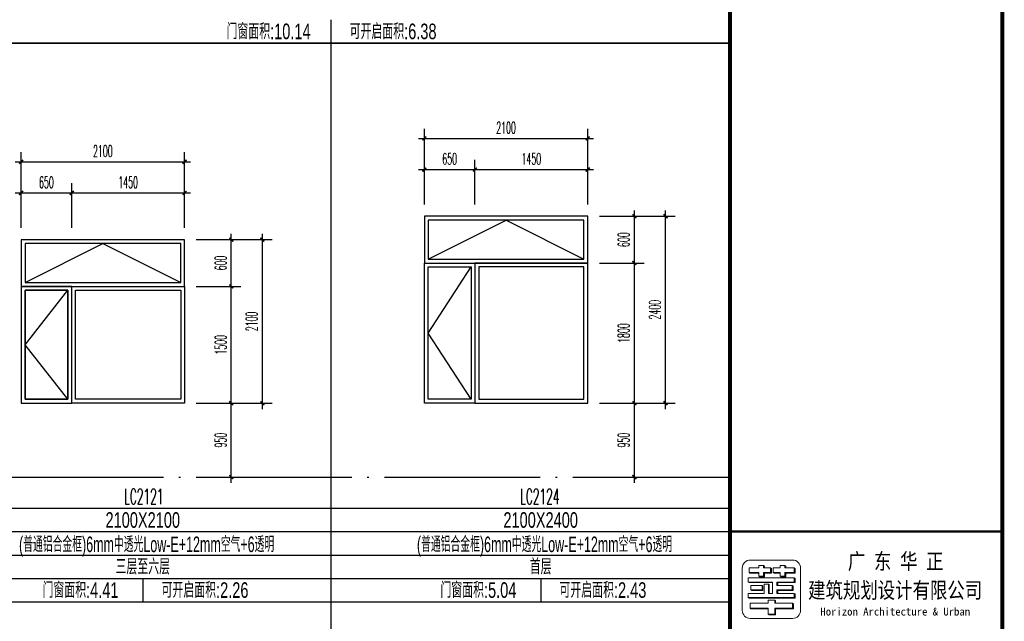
# Model space of a CAD drawing. Extents: x 1779708 to 7299578, y -1121471 to 88434.
# Tile 868 of 1056: x 6588846 to 6601498, y -959251 to -951525. Entities that reach past the tile are written whole.
import ezdxf
from ezdxf.enums import TextEntityAlignment as Align

# ---------------------------------------------------------------- set-up
doc = ezdxf.new("R2010")
doc.units = 0
doc.header["$LTSCALE"] = 1000
doc.header["$MEASUREMENT"] = 0
doc.linetypes.add('DOTE', pattern=[2.42, 2, -0.2, 0.02, -0.2])
doc.layers.get('0').update_dxf_attribs({"linetype": 'CONTINUOUS'})
doc.layers.get('Defpoints').update_dxf_attribs({"linetype": 'CONTINUOUS'})
for name, color, linetype in [('DOTE', 1, 'DOTE'), ('NONE', 7, 'CONTINUOUS'), ('PUB_DIM', 3, 'CONTINUOUS'), ('PUB_TAB', 7, 'CONTINUOUS'), ('PUB_TEXT', 7, 'CONTINUOUS'), ('PUB_TITLE', 4, 'CONTINUOUS'), ('WINDOW', 2, 'CONTINUOUS'), ('可见线', 6, 'CONTINUOUS'), ('立面细线', 114, 'CONTINUOUS')]:
    doc.layers.add(name, color=color, linetype=linetype)
doc.layers.add('logo', color=81, linetype='CONTINUOUS', lineweight=18)
doc.styles.add('-宋体', font='simhei.ttf', dxfattribs={"width": 0.7})
doc.styles.add('-黑体', font='simhei.ttf', dxfattribs={"width": 0.7})
doc.styles.add('_TCH_DIM_T3', font='SIMPLEX.shx', dxfattribs={"width": 0.494118, "bigfont": 'GBCBIG.shx'})
doc.styles.add('dim_font', font='SIMPLEX.shx', dxfattribs={"width": 0.8})
doc.styles.add('华正字体', font='huazheng.shx', dxfattribs={"width": 0.7, "bigfont": 'hztxt.shx'})
doc.dimstyles.new('_TCH_ARCH&&50', dxfattribs={"dimtxt": 148.75, "dimasz": 50, "dimexe": 125, "dimexo": 150, "dimgap": 63.125, "dimtad": 1, "dimdec": 0, "dimzin": 0, "dimdsep": 46, "dimtxsty": '_TCH_DIM_T3', "dimblk": 'ARCHTICK', "dimcen": 0.09, "dimdle": 75, "dimclrt": 7, "dimazin": 2, "dimtfac": 1, "dimtdec": 0, "dimtix": 1, "dimtmove": 2, "dimatfit": 3, "dimfxl": 250, "dimtolj": 1, "dimtzin": 0, "dimarcsym": 0})

# ---------------------------------------------------------------- blocks, each defined once
blk = doc.blocks.new('A$C3D8761CE')
at = {"layer": 'logo'}
h = blk.add_hatch(color=256, dxfattribs=at)
edge = h.paths.add_edge_path()
edge.add_line((76963, 30630), (76963, 30570))
edge.add_line((76963, 30570), (76987, 30570))
edge.add_line((76987, 30570), (76987, 30615))
edge.add_line((76987, 30615), (76963, 30630))
for points in [[(77510, 30630), (77510, 30570), (77534, 30570), (77534, 30615)], [(77210, 30450), (77234, 30435), (77390, 30435), (77390, 30450)]]:
    blk.add_hatch(color=256, dxfattribs=at).paths.add_polyline_path(points)
h = blk.add_hatch(color=256, dxfattribs=at)
edge = h.paths.add_edge_path()
edge.add_line((76589, 30450), (76613, 30435))
edge.add_line((76613, 30435), (76843, 30435))
edge.add_line((76843, 30435), (76843, 30450))
edge.add_line((76843, 30450), (76589, 30450))
h = blk.add_hatch(color=256, dxfattribs=at)
edge = h.paths.add_edge_path()
edge.add_line((77143, 30570), (77143, 30450))
edge.add_line((77143, 30450), (76963, 30450))
edge.add_line((76963, 30450), (76963, 30354))
edge.add_line((76963, 30354), (76843, 30354))
edge.add_line((76843, 30354), (76867, 30339))
edge.add_line((76867, 30339), (76987, 30339))
edge.add_line((76987, 30339), (76987, 30435))
edge.add_line((76987, 30435), (77167, 30435))
edge.add_line((77167, 30435), (77167, 30555))
edge.add_line((77167, 30555), (77143, 30570))
edge.add_line((77143, 30570), (77143, 30570))
h = blk.add_hatch(color=256, dxfattribs=at)
edge = h.paths.add_edge_path()
edge.add_line((77390, 30354), (77414, 30339))
edge.add_line((77414, 30339), (77534, 30339))
edge.add_line((77534, 30339), (77534, 30435))
edge.add_line((77534, 30435), (77775, 30435))
edge.add_line((77775, 30435), (77775, 30555))
edge.add_line((77775, 30555), (77751, 30570))
edge.add_line((77751, 30570), (77751, 30450))
edge.add_line((77751, 30450), (77510, 30450))
edge.add_line((77510, 30450), (77510, 30354))
edge.add_line((77510, 30354), (77390, 30354))
h = blk.add_hatch(color=256, dxfattribs=at)
edge = h.paths.add_edge_path()
edge.add_line((77196, 30192), (77196, 30206))
edge.add_line((77196, 30206), (76571, 30206))
edge.add_line((76571, 30206), (76593, 30192))
edge.add_line((76593, 30192), (77196, 30192))
h = blk.add_hatch(color=256, dxfattribs=at)
edge = h.paths.add_edge_path()
edge.add_line((76923, 30114), (76923, 30005))
edge.add_line((76923, 30005), (76640, 30005))
edge.add_line((76640, 30005), (76662, 29991))
edge.add_line((76662, 29991), (76945, 29991))
edge.add_line((76945, 29991), (76945, 30101))
edge.add_line((76945, 30101), (76923, 30114))
h = blk.add_hatch(color=256, dxfattribs=at)
edge = h.paths.add_edge_path()
edge.add_line((77087, 30151), (77109, 30137))
edge.add_line((77109, 30137), (77109, 29914))
edge.add_line((77109, 29914), (77087, 29914))
edge.add_line((77087, 29914), (77087, 30151))
h = blk.add_hatch(color=256, dxfattribs=at)
edge = h.paths.add_edge_path()
edge.add_line((77305, 30206), (77305, 30114))
edge.add_line((77305, 30114), (77327, 30114))
edge.add_line((77327, 30114), (77327, 30192))
edge.add_line((77327, 30192), (77775, 30192))
edge.add_line((77775, 30192), (77775, 30301))
edge.add_line((77775, 30301), (77753, 30315))
edge.add_line((77753, 30315), (77753, 30206))
edge.add_line((77753, 30206), (77305, 30206))
h = blk.add_hatch(color=256, dxfattribs=at)
edge = h.paths.add_edge_path()
edge.add_line((77698, 30114), (77698, 30005))
edge.add_line((77698, 30005), (77305, 30005))
edge.add_line((77305, 30005), (77305, 29914))
edge.add_line((77305, 29914), (77327, 29914))
edge.add_line((77327, 29914), (77327, 29991))
edge.add_line((77327, 29991), (77720, 29991))
edge.add_line((77720, 29991), (77720, 30101))
edge.add_line((77720, 30101), (77698, 30114))
h = blk.add_hatch(color=256, dxfattribs=at)
edge = h.paths.add_edge_path()
edge.add_line((77753, 29914), (77753, 29805))
edge.add_line((77753, 29805), (76571, 29805))
edge.add_line((76571, 29805), (76593, 29791))
edge.add_line((76593, 29791), (77775, 29791))
edge.add_line((77775, 29791), (77775, 29900))
edge.add_line((77775, 29900), (77753, 29914))
h = blk.add_hatch(color=256, dxfattribs=at)
edge = h.paths.add_edge_path()
edge.add_line((77729, 29518), (77729, 29643))
edge.add_line((77729, 29643), (77707, 29664))
edge.add_line((77707, 29664), (77707, 29532))
edge.add_line((77707, 29532), (77251, 29532))
edge.add_line((77251, 29532), (77251, 29379))
edge.add_line((77251, 29379), (77081, 29379))
edge.add_line((77081, 29379), (77103, 29365))
edge.add_line((77103, 29365), (77273, 29365))
edge.add_line((77273, 29365), (77273, 29518))
edge.add_line((77273, 29518), (77729, 29518))
h = blk.add_hatch(color=256, dxfattribs=at)
edge = h.paths.add_edge_path()
edge.add_line((77251, 29738), (77251, 29664))
edge.add_line((77251, 29664), (77273, 29664))
edge.add_line((77273, 29664), (77273, 29724))
edge.add_line((77273, 29724), (77251, 29738))
edge.add_line((77251, 29738), (77251, 29738))
h = blk.add_hatch(color=256, dxfattribs=at)
edge = h.paths.add_edge_path()
edge.add_line((77081, 29518), (77081, 29532))
edge.add_line((77081, 29532), (76617, 29532))
edge.add_line((76617, 29532), (76639, 29518))
edge.add_line((76639, 29518), (77081, 29518))
for p, q in [((76843, 30630), (76963, 30630)), ((76843, 30570), (76843, 30630)), ((76843, 30630), (76843, 30570)), ((76963, 30630), (76963, 30570)), ((76963, 30630), (76987, 30615)), ((77390, 30630), (77510, 30630)), ((77390, 30570), (77390, 30630)), ((77390, 30630), (77390, 30570)), ((77390, 30630), (77510, 30630)), ((77510, 30630), (77534, 30615)), ((77510, 30630), (77510, 30570)), ((76589, 30450), (76589, 30570)), ((76589, 30570), (76843, 30570)), ((76613, 30435), (76589, 30450)), ((76843, 30450), (76589, 30450)), ((76843, 30435), (76613, 30435)), ((76843, 30570), (76723, 30570)), ((76723, 30450), (76723, 30450)), ((76723, 30450), (76843, 30450)), ((76843, 30450), (76723, 30450)), ((76843, 30435), (76747, 30435)), ((76843, 30450), (76843, 30435)), ((76843, 30354), (76843, 30450)), ((76963, 30570), (77143, 30570)), ((76963, 30450), (76963, 30354)), ((77143, 30450), (76963, 30450)), ((76963, 30450), (76987, 30435)), ((76963, 30450), (76963, 30354)), ((77143, 30450), (76963, 30450)), ((76987, 30615), (76987, 30570)), ((76987, 30450), (76987, 30339)), ((76987, 30435), (77167, 30435)), ((76987, 30339), (76987, 30435)), ((77167, 30435), (76987, 30435)), ((77143, 30570), (77143, 30570)), ((77167, 30555), (77143, 30570)), ((77143, 30570), (77143, 30450)), ((77143, 30570), (77167, 30555)), ((77143, 30570), (77143, 30450)), ((77143, 30450), (77167, 30435)), ((77167, 30435), (77167, 30555)), ((77167, 30555), (77167, 30435)), ((77210, 30450), (77210, 30570)), ((77210, 30570), (77390, 30570)), ((77390, 30450), (77210, 30450)), ((77210, 30450), (77234, 30435)), ((77210, 30450), (77234, 30435)), ((77390, 30450), (77210, 30450)), ((77234, 30435), (77390, 30435)), ((77390, 30435), (77234, 30435)), ((77390, 30435), (77390, 30450)), ((77390, 30354), (77390, 30450)), ((77510, 30570), (77751, 30570)), ((77510, 30450), (77510, 30354)), ((77630, 30450), (77510, 30450)), ((77510, 30450), (77534, 30435)), ((77751, 30450), (77510, 30450)), ((77510, 30450), (77510, 30354)), ((77534, 30615), (77534, 30570)), ((77534, 30435), (77655, 30435)), ((77534, 30339), (77534, 30435)), ((77534, 30435), (77775, 30435)), ((77534, 30435), (77534, 30339)), ((77751, 30570), (77751, 30570)), ((77751, 30570), (77751, 30450)), ((77751, 30450), (77751, 30570)), ((77751, 30570), (77775, 30555)), ((77751, 30450), (77775, 30435)), ((77775, 30435), (77775, 30555)), ((77775, 30555), (77775, 30435)), ((76571, 30315), (77632, 30315)), ((76571, 30204), (76571, 30314)), ((76571, 30206), (77196, 30206)), ((76571, 30206), (76593, 30192)), ((76593, 30192), (77196, 30192)), ((76640, 30114), (76640, 30005)), ((76923, 30114), (76640, 30114)), ((76705, 30315), (76705, 30315)), ((77196, 30206), (76705, 30206)), ((77196, 30192), (76727, 30192)), ((76843, 30354), (76867, 30339)), ((76963, 30354), (76843, 30354)), ((76843, 30354), (76867, 30339)), ((76843, 30354), (76963, 30354)), ((76867, 30339), (76987, 30339)), ((76867, 30339), (76987, 30339)), ((76869, 30315), (77753, 30315)), ((77196, 30206), (76869, 30206)), ((76923, 30005), (76923, 30114)), ((76923, 30114), (76945, 30101)), ((76923, 30114), (76945, 30101)), ((76923, 30005), (76923, 30114)), ((76963, 30354), (76987, 30339)), ((77087, 30315), (76978, 30315)), ((76978, 30151), (77087, 30151)), ((76978, 29914), (76978, 30151)), ((76978, 30151), (77087, 30151)), ((76978, 30151), (77087, 30151)), ((77087, 30151), (77087, 29914)), ((77087, 29914), (77087, 30151)), ((77087, 30151), (77109, 30137)), ((77087, 30151), (77109, 30137)), ((77109, 30137), (77109, 29914)), ((77109, 29914), (77109, 30137)), ((77196, 29914), (77196, 30206)), ((77196, 30206), (77196, 30192)), ((77305, 30206), (77305, 30114)), ((77753, 30206), (77305, 30206)), ((77305, 30206), (77753, 30206)), ((77305, 30114), (77305, 30206)), ((77305, 30206), (77327, 30192)), ((77632, 30206), (77305, 30206)), ((77305, 30114), (77578, 30114)), ((77327, 30114), (77305, 30114)), ((77698, 30114), (77305, 30114)), ((77327, 30192), (77327, 30114)), ((77775, 30192), (77327, 30192)), ((77327, 30114), (77327, 30192)), ((77327, 30192), (77775, 30192)), ((77390, 30354), (77414, 30339)), ((77510, 30354), (77390, 30354)), ((77390, 30354), (77414, 30339)), ((77390, 30354), (77510, 30354)), ((77414, 30339), (77534, 30339)), ((77414, 30339), (77534, 30339)), ((77414, 30315), (77523, 30315)), ((77510, 30354), (77534, 30339)), ((77698, 30005), (77698, 30114)), ((77698, 30114), (77720, 30101)), ((77753, 30315), (77753, 30206)), ((77753, 30206), (77753, 30315)), ((77753, 30315), (77775, 30301)), ((77753, 30315), (77753, 30206)), ((77753, 30206), (77775, 30192)), ((77775, 30301), (77775, 30192)), ((77775, 30301), (77775, 30192)), ((76571, 29914), (76978, 29914)), ((76571, 29805), (76571, 29914)), ((76640, 30005), (76923, 30005)), ((76640, 30005), (76662, 29991)), ((76945, 29991), (76662, 29991)), ((76923, 30005), (76774, 30005)), ((76796, 29991), (76945, 29991)), ((76923, 30005), (76945, 29991)), ((76945, 30101), (76945, 29991)), ((76945, 30101), (76945, 29991)), ((77087, 29914), (77196, 29914)), ((77109, 29914), (77087, 29914)), ((77087, 29914), (77196, 29914)), ((77305, 30005), (77305, 29914)), ((77698, 30005), (77305, 30005)), ((77305, 30005), (77578, 30005)), ((77305, 29914), (77305, 30005)), ((77305, 30005), (77578, 30005)), ((77305, 29914), (77632, 29914)), ((77327, 29914), (77305, 29914)), ((77753, 29914), (77305, 29914)), ((77327, 29991), (77327, 29914)), ((77720, 29991), (77327, 29991)), ((77327, 29991), (77600, 29991)), ((77327, 29914), (77327, 29991)), ((77632, 29914), (77632, 29914)), ((77698, 30005), (77720, 29991)), ((77720, 30101), (77720, 29997)), ((77720, 30101), (77720, 29991)), ((77753, 29805), (77753, 29914)), ((77753, 29914), (77775, 29900)), ((77775, 29900), (77775, 29791)), ((77775, 29900), (77775, 29791)), ((76571, 29805), (77753, 29805)), ((76571, 29805), (76593, 29791)), ((76593, 29791), (77775, 29791)), ((77081, 29664), (76617, 29664)), ((76617, 29664), (76617, 29532)), ((77632, 29805), (76705, 29805)), ((77654, 29791), (76727, 29791)), ((77081, 29738), (77251, 29738)), ((77081, 29738), (77081, 29664)), ((77251, 29738), (77251, 29738)), ((77273, 29724), (77251, 29738)), ((77251, 29738), (77251, 29664)), ((77251, 29664), (77273, 29664)), ((77707, 29664), (77251, 29664)), ((77273, 29664), (77273, 29724)), ((77578, 29664), (77578, 29664)), ((77707, 29664), (77729, 29643)), ((77707, 29664), (77707, 29532)), ((77729, 29643), (77729, 29518)), ((77753, 29805), (77775, 29791)), ((76617, 29532), (76639, 29518)), ((76617, 29532), (77081, 29532)), ((77081, 29518), (76639, 29518)), ((76639, 29518), (77081, 29518)), ((76751, 29532), (77081, 29532)), ((76783, 29532), (76783, 29532)), ((76783, 29532), (76783, 29532)), ((77081, 29532), (77081, 29379)), ((77081, 29379), (77251, 29379)), ((77103, 29365), (77081, 29379)), ((77081, 29379), (77103, 29365)), ((77081, 29379), (77251, 29379)), ((77251, 29532), (77707, 29532)), ((77251, 29379), (77251, 29532)), ((77251, 29532), (77273, 29518)), ((77251, 29532), (77578, 29532)), ((77251, 29388), (77251, 29532)), ((77251, 29379), (77273, 29365)), ((77273, 29518), (77273, 29365)), ((77729, 29518), (77273, 29518)), ((77273, 29365), (77273, 29518)), ((77273, 29518), (77729, 29518)), ((77707, 29532), (77729, 29518))]:
    blk.add_line(p, q, dxfattribs=at)
blk.add_lwpolyline([(76416, 30565, -0.408151), (76623, 30772), (77709, 30772, -0.408151), (77916, 30565), (77916, 29479, -0.408151), (77709, 29272), (76623, 29272, -0.408151), (76416, 29479)], format="xyb", close=True, dxfattribs=at)
for points in [[(76963, 30630), (76963, 30570), (76987, 30570), (76987, 30615)], [(77510, 30630), (77510, 30570), (77534, 30570), (77534, 30615)], [(76589, 30450), (76613, 30435), (76843, 30435), (76843, 30450)], [(77390, 30354), (77414, 30339), (77534, 30339), (77534, 30435), (77775, 30435), (77775, 30555), (77751, 30570), (77751, 30450), (77510, 30450), (77510, 30354)], [(77196, 30192), (77196, 30206), (76571, 30206), (76593, 30192)], [(76923, 30114), (76923, 30005), (76640, 30005), (76662, 29991), (76945, 29991), (76945, 30101)], [(77305, 30206), (77305, 30114), (77327, 30114), (77327, 30192), (77775, 30192), (77775, 30301), (77753, 30315), (77753, 30206)], [(77698, 30114), (77698, 30005), (77305, 30005), (77305, 29914), (77327, 29914), (77327, 29991), (77720, 29991), (77720, 30101)], [(77753, 29914), (77753, 29805), (76571, 29805), (76593, 29791), (77775, 29791), (77775, 29900)], [(77729, 29518), (77729, 29643), (77707, 29664), (77707, 29532), (77251, 29532), (77251, 29379), (77081, 29379), (77103, 29365), (77273, 29365), (77273, 29518), (77729, 29518)], [(77081, 29518), (77081, 29532), (76617, 29532), (76639, 29518)]]:
    blk.add_lwpolyline(points, close=True, dxfattribs=at)
at = {"layer": 'PUB_TITLE'}
blk.add_line((76100, 31500), (83100, 31500), dxfattribs=at)
at = {"layer": 'PUB_TITLE', "const_width": 100}
blk.add_lwpolyline([(2500, 1000), (83100, 1000), (83100, 58400), (2500, 58400)], close=True, dxfattribs=at)
at = {"layer": 'PUB_TITLE'}
for points, const_width in [([(76100, 58400), (76100, 1000)], 100), ([(83100, 31500), (76100, 31500)], 60)]:
    blk.add_lwpolyline(points, dxfattribs=dict(at, const_width=const_width))
at = {"layer": 'PUB_TEXT', "style": '-黑体', "width": 0.8}
for s, p in [('广 东 华 正', (79128, 30534)), ('建筑规划设计有限公司', (78107, 29792))]:
    blk.add_text(s, height=410, dxfattribs=at).set_placement(p)
at = {"layer": 'PUB_TEXT', "style": '-宋体'}
blk.add_text('Horizon Architecture & Urban', height=202, dxfattribs=at).set_placement((78424, 29346))
blk = doc.blocks.new('_ArchTick')
at = {"color": 0, "linetype": 'ByBlock', "const_width": 0.4}
blk.add_lwpolyline([(-0.5, -0.5), (0.5, 0.5)], dxfattribs=at)
blk = doc.blocks.new('*D2980')
at = {"layer": 'Defpoints', "color": 0, "transparency": 16777216}
for p in [(6590965, -954350), (6591565, -954350), (6590965, -954950)]:
    blk.add_point(p, dxfattribs=at)
at = {"layer": 'PUB_DIM', "color": 0, "lineweight": -2, "transparency": 16777216}
for p, q in [((6591565, -955025), (6591565, -954275)), ((6591115, -954350), (6591690, -954350)), ((6591115, -954950), (6591690, -954950))]:
    blk.add_line(p, q, dxfattribs=at)
at = {"layer": 'PUB_DIM', "color": 0, "lineweight": -2, "transparency": 16777216, "xscale": 50, "yscale": 50, "zscale": 50}
for p, rotation in [((6591565, -954350), 90), ((6591565, -954950), 270)]:
    blk.add_blockref('_ArchTick', p, dxfattribs=dict(at, rotation=rotation))
at = {"layer": 'PUB_DIM', "color": 7, "transparency": 16777216, "insert": (6591428, -954650), "char_height": 148.8, "attachment_point": 5, "rotation": 90, "style": '_TCH_DIM_T3'}
blk.add_mtext('\\A1;600', dxfattribs=at)
blk = doc.blocks.new('*D2981')
at = {"layer": 'Defpoints', "color": 0, "transparency": 16777216}
for p in [(6590965, -954950), (6591565, -954950), (6590965, -956450)]:
    blk.add_point(p, dxfattribs=at)
at = {"layer": 'PUB_DIM', "color": 0, "lineweight": -2, "transparency": 16777216}
for p, q in [((6591565, -956525), (6591565, -954875)), ((6591115, -954950), (6591690, -954950)), ((6591115, -956450), (6591690, -956450))]:
    blk.add_line(p, q, dxfattribs=at)
at = {"layer": 'PUB_DIM', "color": 0, "lineweight": -2, "transparency": 16777216, "xscale": 50, "yscale": 50, "zscale": 50}
for p, rotation in [((6591565, -954950), 90), ((6591565, -956450), 270)]:
    blk.add_blockref('_ArchTick', p, dxfattribs=dict(at, rotation=rotation))
at = {"layer": 'PUB_DIM', "color": 7, "transparency": 16777216, "insert": (6591428, -955700), "char_height": 148.8, "attachment_point": 5, "rotation": 90, "style": '_TCH_DIM_T3'}
blk.add_mtext('\\A1;1500', dxfattribs=at)
blk = doc.blocks.new('*D2982')
at = {"layer": 'Defpoints', "color": 0, "transparency": 16777216}
for p in [(6590965, -956450), (6591565, -956450), (6590965, -957400)]:
    blk.add_point(p, dxfattribs=at)
at = {"layer": 'PUB_DIM', "color": 0, "lineweight": -2, "transparency": 16777216}
for p, q in [((6591115, -956450), (6591690, -956450)), ((6591565, -957475), (6591565, -956375)), ((6591115, -957400), (6591690, -957400))]:
    blk.add_line(p, q, dxfattribs=at)
at = {"layer": 'PUB_DIM', "color": 0, "lineweight": -2, "transparency": 16777216, "xscale": 50, "yscale": 50, "zscale": 50}
for p, rotation in [((6591565, -956450), 90), ((6591565, -957400), 270)]:
    blk.add_blockref('_ArchTick', p, dxfattribs=dict(at, rotation=rotation))
at = {"layer": 'PUB_DIM', "color": 7, "transparency": 16777216, "insert": (6591428, -956925), "char_height": 148.8, "attachment_point": 5, "rotation": 90, "style": '_TCH_DIM_T3'}
blk.add_mtext('\\A1;950', dxfattribs=at)
blk = doc.blocks.new('*D2983')
at = {"layer": 'Defpoints', "color": 0, "transparency": 16777216}
for p in [(6589515, -953750), (6588865, -954350), (6589515, -954350)]:
    blk.add_point(p, dxfattribs=at)
at = {"layer": 'PUB_DIM', "color": 0, "lineweight": -2, "transparency": 16777216}
for p, q in [((6588865, -954200), (6588865, -953625)), ((6589515, -954200), (6589515, -953625)), ((6588790, -953750), (6589590, -953750))]:
    blk.add_line(p, q, dxfattribs=at)
at = {"layer": 'PUB_DIM', "color": 0, "lineweight": -2, "transparency": 16777216, "xscale": 50, "yscale": 50, "zscale": 50, "rotation": 180}
blk.add_blockref('_ArchTick', (6588865, -953750), dxfattribs=at)
at = {"layer": 'PUB_DIM', "color": 0, "lineweight": -2, "transparency": 16777216, "xscale": 50, "yscale": 50, "zscale": 50}
blk.add_blockref('_ArchTick', (6589515, -953750), dxfattribs=at)
at = {"layer": 'PUB_DIM', "color": 7, "transparency": 16777216, "insert": (6589190, -953613), "char_height": 148.8, "attachment_point": 5, "style": '_TCH_DIM_T3'}
blk.add_mtext('\\A1;650', dxfattribs=at)
blk = doc.blocks.new('*D2984')
at = {"layer": 'Defpoints', "color": 0, "transparency": 16777216}
for p in [(6590965, -953750), (6589515, -954350), (6590965, -954350)]:
    blk.add_point(p, dxfattribs=at)
at = {"layer": 'PUB_DIM', "color": 0, "lineweight": -2, "transparency": 16777216}
for p, q in [((6589515, -954200), (6589515, -953625)), ((6590965, -954200), (6590965, -953625)), ((6589440, -953750), (6591040, -953750))]:
    blk.add_line(p, q, dxfattribs=at)
at = {"layer": 'PUB_DIM', "color": 0, "lineweight": -2, "transparency": 16777216, "xscale": 50, "yscale": 50, "zscale": 50, "rotation": 180}
blk.add_blockref('_ArchTick', (6589515, -953750), dxfattribs=at)
at = {"layer": 'PUB_DIM', "color": 0, "lineweight": -2, "transparency": 16777216, "xscale": 50, "yscale": 50, "zscale": 50}
blk.add_blockref('_ArchTick', (6590965, -953750), dxfattribs=at)
at = {"layer": 'PUB_DIM', "color": 7, "transparency": 16777216, "insert": (6590240, -953613), "char_height": 148.8, "attachment_point": 5, "style": '_TCH_DIM_T3'}
blk.add_mtext('\\A1;1450', dxfattribs=at)
blk = doc.blocks.new('*D2985')
at = {"layer": 'Defpoints', "color": 0, "transparency": 16777216}
for p in [(6596146, -954050), (6596745, -954050), (6596146, -954650)]:
    blk.add_point(p, dxfattribs=at)
at = {"layer": 'PUB_DIM', "color": 0, "lineweight": -2, "transparency": 16777216}
for p, q in [((6596296, -954050), (6596870, -954050)), ((6596745, -954725), (6596745, -953975)), ((6596296, -954650), (6596870, -954650))]:
    blk.add_line(p, q, dxfattribs=at)
at = {"layer": 'PUB_DIM', "color": 0, "lineweight": -2, "transparency": 16777216, "xscale": 50, "yscale": 50, "zscale": 50}
for p, rotation in [((6596745, -954050), 90), ((6596745, -954650), 270)]:
    blk.add_blockref('_ArchTick', p, dxfattribs=dict(at, rotation=rotation))
at = {"layer": 'PUB_DIM', "color": 7, "transparency": 16777216, "insert": (6596608, -954350), "char_height": 148.8, "attachment_point": 5, "rotation": 90, "style": '_TCH_DIM_T3'}
blk.add_mtext('\\A1;600', dxfattribs=at)
blk = doc.blocks.new('*D2986')
at = {"layer": 'Defpoints', "color": 0, "transparency": 16777216}
for p in [(6596146, -954650), (6596745, -954650), (6596146, -956450)]:
    blk.add_point(p, dxfattribs=at)
at = {"layer": 'PUB_DIM', "color": 0, "lineweight": -2, "transparency": 16777216}
for p, q in [((6596296, -954650), (6596870, -954650)), ((6596745, -956525), (6596745, -954575)), ((6596296, -956450), (6596870, -956450))]:
    blk.add_line(p, q, dxfattribs=at)
at = {"layer": 'PUB_DIM', "color": 0, "lineweight": -2, "transparency": 16777216, "xscale": 50, "yscale": 50, "zscale": 50}
for p, rotation in [((6596745, -954650), 90), ((6596745, -956450), 270)]:
    blk.add_blockref('_ArchTick', p, dxfattribs=dict(at, rotation=rotation))
at = {"layer": 'PUB_DIM', "color": 7, "transparency": 16777216, "insert": (6596608, -955550), "char_height": 148.8, "attachment_point": 5, "rotation": 90, "style": '_TCH_DIM_T3'}
blk.add_mtext('\\A1;1800', dxfattribs=at)
blk = doc.blocks.new('*D2987')
at = {"layer": 'Defpoints', "color": 0, "transparency": 16777216}
for p in [(6596146, -956450), (6596745, -956450), (6596146, -957400)]:
    blk.add_point(p, dxfattribs=at)
at = {"layer": 'PUB_DIM', "color": 0, "lineweight": -2, "transparency": 16777216}
for p, q in [((6596296, -956450), (6596870, -956450)), ((6596745, -957475), (6596745, -956375)), ((6596296, -957400), (6596870, -957400))]:
    blk.add_line(p, q, dxfattribs=at)
at = {"layer": 'PUB_DIM', "color": 0, "lineweight": -2, "transparency": 16777216, "xscale": 50, "yscale": 50, "zscale": 50}
for p, rotation in [((6596745, -956450), 90), ((6596745, -957400), 270)]:
    blk.add_blockref('_ArchTick', p, dxfattribs=dict(at, rotation=rotation))
at = {"layer": 'PUB_DIM', "color": 7, "transparency": 16777216, "insert": (6596608, -956925), "char_height": 148.8, "attachment_point": 5, "rotation": 90, "style": '_TCH_DIM_T3'}
blk.add_mtext('\\A1;950', dxfattribs=at)
blk = doc.blocks.new('*D2988')
at = {"layer": 'Defpoints', "color": 0, "transparency": 16777216}
for p in [(6594696, -953450), (6594046, -954050), (6594696, -954050)]:
    blk.add_point(p, dxfattribs=at)
at = {"layer": 'PUB_DIM', "color": 0, "lineweight": -2, "transparency": 16777216}
for p, q in [((6594046, -953900), (6594046, -953325)), ((6594696, -953900), (6594696, -953325)), ((6593971, -953450), (6594771, -953450))]:
    blk.add_line(p, q, dxfattribs=at)
at = {"layer": 'PUB_DIM', "color": 0, "lineweight": -2, "transparency": 16777216, "xscale": 50, "yscale": 50, "zscale": 50, "rotation": 180}
blk.add_blockref('_ArchTick', (6594046, -953450), dxfattribs=at)
at = {"layer": 'PUB_DIM', "color": 0, "lineweight": -2, "transparency": 16777216, "xscale": 50, "yscale": 50, "zscale": 50}
blk.add_blockref('_ArchTick', (6594696, -953450), dxfattribs=at)
at = {"layer": 'PUB_DIM', "color": 7, "transparency": 16777216, "insert": (6594371, -953312), "char_height": 148.8, "attachment_point": 5, "style": '_TCH_DIM_T3'}
blk.add_mtext('\\A1;650', dxfattribs=at)
blk = doc.blocks.new('*D2989')
at = {"layer": 'Defpoints', "color": 0, "transparency": 16777216}
for p in [(6596146, -953450), (6594696, -954050), (6596146, -954050)]:
    blk.add_point(p, dxfattribs=at)
at = {"layer": 'PUB_DIM', "color": 0, "lineweight": -2, "transparency": 16777216}
for p, q in [((6594696, -953900), (6594696, -953325)), ((6596146, -953900), (6596146, -953325)), ((6594621, -953450), (6596221, -953450))]:
    blk.add_line(p, q, dxfattribs=at)
at = {"layer": 'PUB_DIM', "color": 0, "lineweight": -2, "transparency": 16777216, "xscale": 50, "yscale": 50, "zscale": 50, "rotation": 180}
blk.add_blockref('_ArchTick', (6594696, -953450), dxfattribs=at)
at = {"layer": 'PUB_DIM', "color": 0, "lineweight": -2, "transparency": 16777216, "xscale": 50, "yscale": 50, "zscale": 50}
blk.add_blockref('_ArchTick', (6596146, -953450), dxfattribs=at)
at = {"layer": 'PUB_DIM', "color": 7, "transparency": 16777216, "insert": (6595421, -953312), "char_height": 148.8, "attachment_point": 5, "style": '_TCH_DIM_T3'}
blk.add_mtext('\\A1;1450', dxfattribs=at)
blk = doc.blocks.new('*D3046')
at = {"layer": 'Defpoints', "color": 0, "transparency": 16777216}
for p in [(6596296, -954050), (6597145, -954050), (6596296, -956450)]:
    blk.add_point(p, dxfattribs=at)
at = {"layer": 'PUB_DIM', "color": 0, "lineweight": -2, "transparency": 16777216}
for p, q in [((6596446, -954050), (6597270, -954050)), ((6597145, -956525), (6597145, -953975)), ((6596446, -956450), (6597270, -956450))]:
    blk.add_line(p, q, dxfattribs=at)
at = {"layer": 'PUB_DIM', "color": 0, "lineweight": -2, "transparency": 16777216, "xscale": 50, "yscale": 50, "zscale": 50}
for p, rotation in [((6597145, -954050), 90), ((6597145, -956450), 270)]:
    blk.add_blockref('_ArchTick', p, dxfattribs=dict(at, rotation=rotation))
at = {"layer": 'PUB_DIM', "color": 7, "transparency": 16777216, "insert": (6597008, -955250), "char_height": 148.8, "attachment_point": 5, "rotation": 90, "style": '_TCH_DIM_T3'}
blk.add_mtext('\\A1;2400', dxfattribs=at)
blk = doc.blocks.new('*D3047')
at = {"layer": 'Defpoints', "color": 0, "transparency": 16777216}
for p in [(6591115, -954350), (6591965, -954350), (6591115, -956450)]:
    blk.add_point(p, dxfattribs=at)
at = {"layer": 'PUB_DIM', "color": 0, "lineweight": -2, "transparency": 16777216}
for p, q in [((6591965, -956525), (6591965, -954275)), ((6591265, -954350), (6592090, -954350)), ((6591265, -956450), (6592090, -956450))]:
    blk.add_line(p, q, dxfattribs=at)
at = {"layer": 'PUB_DIM', "color": 0, "lineweight": -2, "transparency": 16777216, "xscale": 50, "yscale": 50, "zscale": 50}
for p, rotation in [((6591965, -954350), 90), ((6591965, -956450), 270)]:
    blk.add_blockref('_ArchTick', p, dxfattribs=dict(at, rotation=rotation))
at = {"layer": 'PUB_DIM', "color": 7, "transparency": 16777216, "insert": (6591828, -955400), "char_height": 148.8, "attachment_point": 5, "rotation": 90, "style": '_TCH_DIM_T3'}
blk.add_mtext('\\A1;2100', dxfattribs=at)
blk = doc.blocks.new('*D3049')
at = {"layer": 'Defpoints', "color": 0, "transparency": 16777216}
for p in [(6590965, -953350), (6588865, -954200), (6590965, -954200)]:
    blk.add_point(p, dxfattribs=at)
at = {"layer": 'PUB_DIM', "color": 0, "lineweight": -2, "transparency": 16777216}
for p, q in [((6588865, -954050), (6588865, -953225)), ((6590965, -954050), (6590965, -953225)), ((6588790, -953350), (6591040, -953350))]:
    blk.add_line(p, q, dxfattribs=at)
at = {"layer": 'PUB_DIM', "color": 0, "lineweight": -2, "transparency": 16777216, "xscale": 50, "yscale": 50, "zscale": 50, "rotation": 180}
blk.add_blockref('_ArchTick', (6588865, -953350), dxfattribs=at)
at = {"layer": 'PUB_DIM', "color": 0, "lineweight": -2, "transparency": 16777216, "xscale": 50, "yscale": 50, "zscale": 50}
blk.add_blockref('_ArchTick', (6590965, -953350), dxfattribs=at)
at = {"layer": 'PUB_DIM', "color": 7, "transparency": 16777216, "insert": (6589915, -953213), "char_height": 148.8, "attachment_point": 5, "style": '_TCH_DIM_T3'}
blk.add_mtext('\\A1;2100', dxfattribs=at)
blk = doc.blocks.new('*D3126')
at = {"layer": 'Defpoints', "color": 0, "transparency": 16777216}
for p in [(6596146, -953050), (6594046, -953900), (6596146, -953900)]:
    blk.add_point(p, dxfattribs=at)
at = {"layer": 'PUB_DIM', "color": 0, "lineweight": -2, "transparency": 16777216}
for p, q in [((6594046, -953750), (6594046, -952925)), ((6596146, -953750), (6596146, -952925)), ((6593971, -953050), (6596221, -953050))]:
    blk.add_line(p, q, dxfattribs=at)
at = {"layer": 'PUB_DIM', "color": 0, "lineweight": -2, "transparency": 16777216, "xscale": 50, "yscale": 50, "zscale": 50, "rotation": 180}
blk.add_blockref('_ArchTick', (6594046, -953050), dxfattribs=at)
at = {"layer": 'PUB_DIM', "color": 0, "lineweight": -2, "transparency": 16777216, "xscale": 50, "yscale": 50, "zscale": 50}
blk.add_blockref('_ArchTick', (6596146, -953050), dxfattribs=at)
at = {"layer": 'PUB_DIM', "color": 7, "transparency": 16777216, "insert": (6595096, -952912), "char_height": 148.8, "attachment_point": 5, "style": '_TCH_DIM_T3'}
blk.add_mtext('\\A1;2100', dxfattribs=at)

msp = doc.modelspace()

# ---------------------------------------------------------------- linework, layer by layer
msp.add_line((6597973.1, -951825.2), (6561173.1, -951825.2))
msp.add_line((6597973.1, -951825.2), (6561173.1, -951825.2))
at = {"layer": 'DOTE'}
msp.add_line((6562073.1, -957400.2), (6597973.1, -957400.2), dxfattribs=at)
at = {"layer": 'PUB_TAB'}
for p, q in [((6592844.5, -951525.2), (6592844.5, -951825.2)), ((6561173.1, -951825.2), (6597973.1, -951825.2)), ((6592844.5, -951825.2), (6592844.5, -973350.2)), ((6561173.1, -957800.2), (6597973.1, -957800.2)), ((6561173.1, -958100.2), (6597973.1, -958100.2)), ((6561173.1, -958400.2), (6597973.1, -958400.2)), ((6561173.1, -958700.2), (6597973.1, -958700.2)), ((6590427.9, -958700.2), (6590427.9, -959000.2)), ((6595540.6, -958700.2), (6595540.6, -959000.2)), ((6561173.1, -959000.2), (6597973.1, -959000.2))]:
    msp.add_line(p, q, dxfattribs=at)
at = {"layer": 'WINDOW'}
for points in [[(6596145.8, -954050.2), (6594045.8, -954050.2), (6594045.8, -954650.2), (6596145.8, -954650.2)], [(6594045.8, -954650.2), (6596145.8, -954650.2), (6596145.8, -954050.2), (6594045.8, -954050.2)], [(6590965.1, -954350.2), (6588865.1, -954350.2), (6588865.1, -954950.2), (6590965.1, -954950.2)], [(6588865.1, -954950.2), (6590965.1, -954950.2), (6590965.1, -954350.2), (6588865.1, -954350.2)], [(6594045.8, -954650.2), (6594695.8, -954650.2), (6594695.8, -956450.2), (6594045.8, -956450.2)], [(6594695.8, -956450.2), (6596145.8, -956450.2), (6596145.8, -954650.2), (6594695.8, -954650.2)], [(6588865.1, -956450.2), (6589515.1, -956450.2), (6589515.1, -954950.2), (6588865.1, -954950.2)], [(6590965.1, -956450.2), (6589515.1, -956450.2), (6589515.1, -954950.2), (6590965.1, -954950.2)]]:
    msp.add_lwpolyline(points, close=True, dxfattribs=at)
at = {"layer": '立面细线'}
for points in [[(6594095.8, -954600.2), (6596095.8, -954600.2), (6596095.8, -954100.2), (6594095.8, -954100.2)], [(6588915.1, -954900.2), (6590915.1, -954900.2), (6590915.1, -954400.2), (6588915.1, -954400.2)], [(6594095.8, -954700.2), (6594645.8, -954700.2), (6594645.8, -956400.2), (6594095.8, -956400.2)], [(6594745.8, -956400.2), (6596095.8, -956400.2), (6596095.8, -954700.2), (6594745.8, -954700.2)], [(6588915.1, -956400.2), (6589465.1, -956400.2), (6589465.1, -955000.2), (6588915.1, -955000.2)], [(6590915.1, -956400.2), (6589565.1, -956400.2), (6589565.1, -955000.2), (6590915.1, -955000.2)]]:
    msp.add_lwpolyline(points, close=True, dxfattribs=at)
for points in [[(6594095.8, -954600.2), (6595095.8, -954100.2), (6596095.8, -954600.2)], [(6588915.1, -954900.2), (6589915.1, -954400.2), (6590915.1, -954900.2)], [(6594645.8, -956400.2), (6594095.8, -956400.2), (6594095.8, -954700.2), (6594645.8, -954700.2), (6594645.8, -956400.2), (6594095.8, -955550.2), (6594645.8, -954700.2)], [(6589465.1, -956400.2), (6588915.1, -956400.2), (6588915.1, -955000.2), (6589465.1, -955000.2), (6589465.1, -956400.2), (6588915.1, -955700.2), (6589465.1, -955000.2)]]:
    msp.add_lwpolyline(points, dxfattribs=at)

# ---------------------------------------------------------------- block references
at = {"layer": '可见线', "xscale": 0.5, "yscale": 0.5, "zscale": 0.5}
msp.add_blockref('A$C3D8761CE', (6559923.1, -973850.2), dxfattribs=at)

# ---------------------------------------------------------------- texts
at = {"layer": 'NONE', "style": 'dim_font', "width": 0.5}
for s, p in [('LC2121', (6590186.9, -957749)), ('LC2124', (6595277.1, -957749))]:
    msp.add_text(s, height=200, dxfattribs=at).set_placement(p)
at = {"layer": 'PUB_TAB', "style": '华正字体', "width": 0.7}
for s, p in [('门窗面积:10.14', (6592044.5, -951775.2)), ('可开启面积:6.38', (6593644.5, -951775.2)), ('2100X2100', (6590427.9, -958050.2)), ('2100X2400', (6595540.6, -958050.2)), ('三层至六层', (6590427.9, -958650.2)), ('首层', (6595540.6, -958650.2)), ('门窗面积:4.41', (6589627.9, -958950.2)), ('可开启面积:2.26', (6591227.9, -958950.2)), ('门窗面积:5.04', (6594740.6, -958950.2)), ('可开启面积:2.43', (6596340.6, -958950.2))]:
    msp.add_text(s, height=200, dxfattribs=at).set_placement(p, align=Align.CENTER)
at = {"layer": 'PUB_TEXT', "style": '华正字体', "width": 0.6}
for p in [(6590477.5, -958362.8), (6595590.2, -958362.8)]:
    msp.add_text('(普通铝合金框)6mm中透光Low-E+12mm空气+6透明', height=200, dxfattribs=at).set_placement(p, align=Align.CENTER)

# ---------------------------------------------------------------- dimensions: what is measured, and where the dimension line sits
at = {"layer": 'PUB_DIM'}
for p1, p2, distance, picture, middle in [((6594045.8, -953900.2), (6596145.8, -953900.2), 850.4, '*D3126', (6595095.8, -952912.3)), ((6588865.1, -954200.2), (6590965.1, -954200.2), 850, '*D3049', (6589915.1, -953212.7)), ((6594045.8, -954050.2), (6594695.8, -954050.2), 600.4, '*D2988', (6594370.8, -953312.3)), ((6594695.8, -954050.2), (6596145.8, -954050.2), 600.4, '*D2989', (6595420.8, -953312.3)), ((6588865.1, -954350.2), (6589515.1, -954350.2), 599.8, '*D2983', (6589190.1, -953612.9)), ((6589515.1, -954350.2), (6590965.1, -954350.2), 599.8, '*D2984', (6590240.1, -953612.9)), ((6596145.8, -954650.2), (6596145.8, -954050.2), -599.5, '*D2985', (6596607.8, -954350.2)), ((6596295.8, -956450.2), (6596295.8, -954050.2), -849.5, '*D3046', (6597007.7, -955250.2)), ((6590965.1, -954950.2), (6590965.1, -954350.2), -600.2, '*D2980', (6591427.9, -954650.2)), ((6591115.1, -956450.2), (6591115.1, -954350.2), -850, '*D3047', (6591827.6, -955400.2)), ((6596145.8, -956450.2), (6596145.8, -954650.2), -599.5, '*D2986', (6596607.8, -955550.2)), ((6590965.1, -956450.2), (6590965.1, -954950.2), -600.2, '*D2981', (6591427.9, -955700.2)), ((6590965.1, -957400.2), (6590965.1, -956450.2), -600.2, '*D2982', (6591427.9, -956925.2)), ((6596145.8, -957400.2), (6596145.8, -956450.2), -599.5, '*D2987', (6596607.8, -956925.2))]:
    dim = msp.add_aligned_dim(p1=p1, p2=p2, distance=distance, dimstyle='_TCH_ARCH&&50', dxfattribs=at)
    dim.commit()
    dim.dimension.update_dxf_attribs({"geometry": picture, "text_midpoint": middle})

doc.saveas('drawing.dxf')
